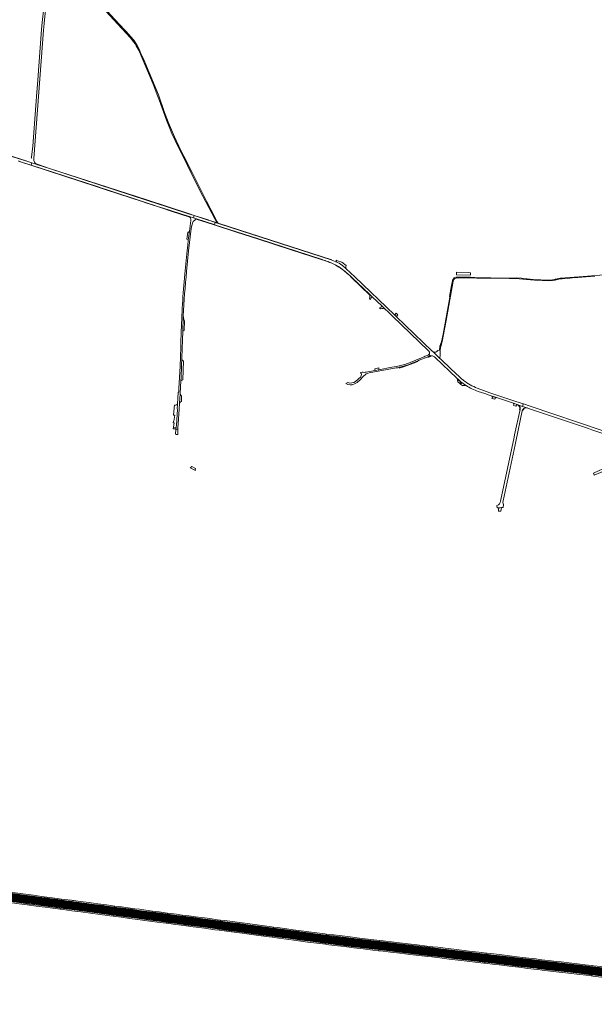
# Model space of a CAD drawing. Header units: metres. Extents: x 166325 to 190320, y 381923 to 404576.
# Tile 941 of 1056: x 180291 to 181365, y 386412 to 388253. Entities that reach past the tile are written whole.
import ezdxf

# ---------------------------------------------------------------- set-up
doc = ezdxf.new("R2010")
doc.units = ezdxf.units.M
for name, color, linetype, lineweight in [('B-WE-VH-VERHARDING_ASFALT-GV', 8, 'Continuous', 18), ('B-WE-VH-VERHARDING_BETON-GV', 8, 'Continuous', 18), ('B-WE-VH-VERHARDING_BETONSTRAATSTEEN-GV', 8, 'Continuous', 18), ('B-WE-VH-VERHARDING_HALFVERHARDING-GV', 8, 'Continuous', 18), ('B-WE-VH-VERHARDING_N-WEG', 8, 'Continuous', 18), ('B-WE-VH-VERHARDING_STRAATBAKSTEEN-GV', 8, 'Continuous', 18)]:
    doc.layers.add(name, color=color, linetype=linetype, lineweight=lineweight)

msp = doc.modelspace()

# ---------------------------------------------------------------- linework, layer by layer
at = {"layer": 'B-WE-VH-VERHARDING_ASFALT-GV', "flags": 128}
for points in [[(180346.965, 388346.029), (180347.808, 388356.967), (180348.338, 388367.924), (180348.453, 388373.767), (180348.421, 388374.939), (180345.172, 388374.896), (180345.173, 388374.57), (180345.173, 388374.244), (180345.127, 388371.16), (180344.965, 388367.537), (180344.959, 388367.396), (180344.563, 388358.213), (180343.909, 388349.045), (180342.774, 388337.027), (180341.43, 388325.03), (180339.109, 388302.522), (180332.991, 388247.471), (180331.821, 388234.311), (180324.154, 388131.667), (180323.048, 388116.862), (180321.201, 388092.131), (180315.301, 388016.251), (180313.015, 387995.57)], [(180496.022, 388223.377), (180468.852, 388252.841), (180448.088, 388275.283), (180414.111, 388311.879), (180391.495, 388336.925), (180373.26, 388357.19), (180356.43, 388375.935), (180356.38, 388375.992), (180356.332, 388376.051)], [(180317, 387992.611), (180317.042, 387993.17), (180335.241, 388232.885), (180336.33, 388245.674), (180337.656, 388258.441), (180342.501, 388301.22)], [(180420.576, 388302.645), (180466.909, 388252.494), (180497.467, 388218.982), (180506.617, 388207.431), (180508.562, 388203.929), (180513.969, 388194.193), (180514.571, 388192.727), (180519.608, 388180.465), (180540.352, 388132.039), (180550.988, 388104.215), (180551.575, 388102.681), (180565.051, 388064.743), (180575.124, 388039.883), (180581.134, 388026.778), (180627.767, 387933.456), (180655.633, 387880.353), (180656.939, 387881.023), (180656.487, 387881.947), (180639.72, 387913.13), (180631.85, 387929.386), (180613.112, 387967.154), (180597.431, 387997.377), (180588.276, 388015.868), (180579.917, 388033.476), (180568.953, 388059.491), (180562.671, 388076.014)], [(180562.671, 388076.014), (180561.462, 388079.345), (180550.389, 388111.825), (180532.898, 388153.947), (180523.288, 388176.218), (180517.463, 388189.636), (180514.132, 388197.311), (180509.551, 388205.681), (180504.082, 388214.004), (180498.048, 388220.985), (180496.022, 388223.377)], [(180288.477, 387988.389), (180294.485, 387986.435), (180312.022, 387980.732), (180313.393, 387984.994), (180302.253, 387988.603), (180279.924, 387995.785)], [(180302.575, 387988.507), (180302.253, 387988.603), (180313.393, 387984.994), (180324.509, 387981.393)], [(180622.947, 387879.651), (180615.479, 387881.966), (180607.82, 387884.34)], [(180615.692, 387875.725), (180616.309, 387876.429), (180617.404, 387877.424), (180618.607, 387878.285), (180620.779, 387879.939)], [(180610.601, 387876.882), (180609.261, 387866.87), (180607.979, 387856.851), (180605.996, 387840.355), (180604.895, 387830.578), (180603.85, 387820.794), (180600.12, 387783.831)], [(180602.692, 387781.654), (180606.622, 387820.31), (180611.312, 387862.03), (180612.972, 387870.56), (180614.494, 387874.098), (180615.334, 387875.316), (180615.692, 387875.725)], [(180872.673, 387803.659), (180666.383, 387870.375), (180664.159, 387871.094), (180656.132, 387873.691), (180654.724, 387869.318), (180737.43, 387842.69), (180856.131, 387804.09)], [(180892.81, 387793.899), (180887.773, 387797.139), (180884.64, 387798.62), (180873.248, 387803.494)], [(181062.152, 387632.793), (181061.934, 387633.001), (180994.68, 387697.525), (180991.541, 387700.537), (180917.19, 387771.87), (180901.06, 387787.03), (180893.606, 387793.565)], [(180912.095, 387770.254), (180944.569, 387739.229), (180950.23, 387733.821), (180967.378, 387717.438), (180973.007, 387712.061), (180979.876, 387705.468), (180986.93, 387698.685), (181054.627, 387633.596), (181055.701, 387632.563)], [(181103.122, 387769.937), (181104.169, 387768.479)], [(181133.129, 387771.059), (181129.594, 387771.119), (181108.478, 387771.481)], [(181108.69, 387769.977), (181144.785, 387769.359), (181155.001, 387769.313), (181165.618, 387769.264), (181205.431, 387768.442), (181214.535, 387768.549), (181224.523, 387768.08), (181238.332, 387766.639), (181253.18, 387765.499), (181267.371, 387764.836), (181269.671, 387764.728), (181278.821, 387764.393), (181285.39, 387764.695), (181286.428, 387764.891), (181290.989, 387765.788), (181292.481, 387767.396), (181286.369, 387766.189), (181282.106, 387765.886)], [(181282.106, 387765.886), (181279.766, 387765.72), (181250.271, 387766.96), (181239.226, 387768.057), (181238.12, 387768.142), (181233.102, 387768.666), (181228.686, 387769.105), (181218.731, 387769.675), (181202.039, 387769.574), (181141.24, 387770.715), (181133.129, 387771.059)], [(181382.827, 387775.436), (181352.005, 387773.273), (181318.743, 387770.704), (181301.09, 387769.189), (181293.056, 387767.495), (181292.481, 387767.396), (181290.989, 387765.788), (181300.767, 387767.809), (181304.92, 387768.248), (181314.779, 387768.964), (181324.229, 387769.692), (181334.293, 387770.367), (181349.372, 387771.665), (181365.727, 387772.771)], [(181382.827, 387775.436), (181352.005, 387773.273), (181318.743, 387770.704), (181301.09, 387769.189), (181293.056, 387767.495), (181292.481, 387767.396), (181290.989, 387765.788), (181300.767, 387767.809), (181304.92, 387768.248), (181314.779, 387768.964), (181324.229, 387769.692), (181334.293, 387770.367), (181349.372, 387771.665), (181365.727, 387772.771)], [(181094.503, 387733.529), (181091.625, 387716.372), (181082.206, 387664.636), (181079.077, 387650.321), (181076.35, 387642.222), (181077.178, 387641.985), (181077.85, 387641.793), (181077.958, 387641.763), (181080.591, 387651.13), (181087.974, 387690.119), (181092.867, 387717.972), (181100.893, 387763.766)], [(181099.7, 387764.517), (181098.166, 387755.371), (181094.321, 387735.013), (181094.503, 387733.529)], [(180592.882, 387671.195), (180592.171, 387645.591), (180592.033, 387641.834), (180591.29, 387621.59), (180590.587, 387604.722), (180589.666, 387583.935), (180588.556, 387563.144), (180588.251, 387557.426), (180588.231, 387557.061), (180586.91, 387555.311), (180586.284, 387544.812), (180585.624, 387533.733), (180585.12, 387525.281), (180586.089, 387524.031), (180584.031, 387494.22), (180583.326, 387490.547), (180583.311, 387490.467), (180582.779, 387487.698), (180582.707, 387487.325), (180582.681, 387487.19), (180586.7, 387487), (180586.61, 387490.06), (180587.096, 387497.241), (180588.931, 387524.371), (180589.642, 387535.889), (180590.689, 387552.862), (180590.725, 387553.519), (180592.024, 387577.178), (180592.381, 387583.691), (180592.516, 387586.728), (180593.195, 387601.962), (180593.491, 387607.862), (180593.954, 387617.118), (180594.11, 387620.229), (180595.642, 387670.112), (180595.857, 387677.131)], [(181054.359, 387625.67), (181048.685, 387623.4), (181046.493, 387622.523), (181038.391, 387619.281), (181023.597, 387613.072), (181022.041, 387612.419), (181020.62, 387611.823)], [(181022.775, 387609.756), (181028.511, 387612.134), (181028.641, 387612.188), (181033.768, 387614.314), (181034.158, 387614.476), (181037.69, 387615.94), (181054.029, 387622.4), (181054.601, 387622.626), (181056.479, 387623.368), (181058.053, 387623.849), (181058.136, 387623.861), (181055.522, 387626.375)], [(181055.522, 387626.375), (181058.136, 387623.861), (181059.683, 387624.075)], [(181120.604, 387578.112), (181120.379, 387578.293), (181120.155, 387578.474), (181117.432, 387580.774), (181113.122, 387584.715), (181096.982, 387599.471), (181077.09, 387618.544), (181076.204, 387619.394), (181062.152, 387632.793)], [(181067.438, 387621.224), (181107.965, 387582.451), (181111.408, 387579.202), (181113.978, 387576.942), (181114.08, 387576.855), (181116.852, 387574.585), (181117.409, 387574.16), (181119.7, 387572.413), (181122.407, 387570.488), (181125.174, 387568.651)], [(181000.004, 387605.246), (180997.632, 387604.739), (180995.191, 387604.268), (180986.634, 387602.709), (180962.073, 387598.233), (180955.385, 387597.014), (180954.513, 387596.855), (180938.321, 387593.905), (180937.972, 387593.841)], [(180943.733, 387592.059), (180994.773, 387601.471), (180997.39, 387601.98), (180999.779, 387602.492), (180999.997, 387602.539)], [(181005.759, 387603.962), (181005.765, 387603.964)], [(180928.392, 387585.162), (180918.34, 387576.191)], [(180925.766, 387578.278), (180934.185, 387586.949)], [(180931.09, 387593.84), (180927.52, 387592.971)], [(180904.368, 387573.997), (180900.381, 387572.531)], [(181147.799, 387557.769), (181160.029, 387553.628), (181168.416, 387550.788), (181182.018, 387546.182), (181213.798, 387535.42), (181220.755, 387533.064), (181221.611, 387532.774), (181221.864, 387532.689), (181230.697, 387529.694), (181232.052, 387533.73), (181232.178, 387534.104), (181217.903, 387538.691), (181216.333, 387539.591), (181169.729, 387555.191), (181146.131, 387563.77)], [(181239.491, 387526.712), (181230.697, 387529.694), (181221.864, 387532.689)], [(181379.744, 387484.31), (181243.162, 387530.425), (181234.053, 387533.501), (181232.178, 387534.104), (181232.052, 387533.73), (181230.697, 387529.694), (181239.491, 387526.712), (181241.732, 387525.963), (181277.59, 387513.971), (181353.848, 387488.209), (181360.261, 387486.061), (181447.948, 387456.691)], [(181379.744, 387484.31), (181243.162, 387530.425), (181234.053, 387533.501), (181232.178, 387534.104), (181232.052, 387533.73), (181230.697, 387529.694), (181239.491, 387526.712), (181241.732, 387525.963), (181277.59, 387513.971), (181353.848, 387488.209), (181360.261, 387486.061), (181447.948, 387456.691)], [(181225.951, 387523.892), (181215.873, 387476.558), (181214.95, 387472.22), (181210.493, 387451.284), (181189.502, 387352.69)], [(181194.417, 387347.603), (181193.909, 387350.007), (181194.191, 387352.939), (181216.573, 387457.791), (181217.83, 387463.68), (181230.147, 387521.383)], [(181226.2, 387525.063), (181225.951, 387523.892)], [(181182.877, 387344.067), (181183.314, 387340.18)], [(181183.314, 387340.18), (181184.421, 387340.206), (181186.559, 387340.257), (181187.921, 387340.29), (181191.298, 387340.37), (181193.56, 387340.424), (181194.416, 387340.444), (181195.377, 387346.483)]]:
    msp.add_lwpolyline(points, dxfattribs=at)
at = {"layer": 'B-WE-VH-VERHARDING_ASFALT-GV'}
for points in [[(180313.015, 387995.57, -0.05985093), (180312.559, 387993.633)], [(180323.205, 387981.912, -0.31036027), (180317, 387992.611)], [(180608.636, 387883.654, -0.15992757), (180610.7, 387879.69)], [(180610.7, 387879.69, -0.09936102), (180610.601, 387876.882)], [(180878.217, 387795.661, -0.04926289), (180894.307, 387785.662)], [(180894.307, 387785.662, -0.03193156), (180912.095, 387770.254)], [(180600.12, 387783.831, 0.01821806), (180592.882, 387671.195)], [(180596.647, 387698.652, -0.01428898), (180602.692, 387781.654)], [(181103.122, 387769.937, 0.13901096), (181100.239, 387766.347)], [(181100.893, 387763.766, -0.17811131), (181104.169, 387768.479)], [(181108.478, 387771.481, 0.17023128), (181103.122, 387769.937)], [(181104.169, 387768.479, -0.14640475), (181108.69, 387769.977)], [(181100.239, 387766.347, 0.05623422), (181099.7, 387764.517)], [(181055.522, 387626.375, -0.08146113), (181054.359, 387625.67)], [(181055.701, 387632.563, -0.4426345), (181055.522, 387626.375)], [(181059.683, 387624.075, -0.13665368), (181065.105, 387622.902)], [(181065.105, 387622.902, -0.06953647), (181067.438, 387621.224)], [(181020.62, 387611.823, -0.04429626), (181000.004, 387605.246)], [(181005.765, 387603.964, 0.03238048), (181022.775, 387609.756)], [(180927.52, 387592.971, -0.38417214), (180928.392, 387585.162)], [(180937.972, 387593.841, -0.19456553), (180931.09, 387593.84)], [(180934.185, 387586.949, -0.15566548), (180943.733, 387592.059)], [(180900.381, 387572.531, 0.2812427), (180916.296, 387571.559)], [(180918.34, 387576.191, -0.2377651), (180904.368, 387573.997)], [(180916.296, 387571.559, 0.07133179), (180925.766, 387578.278)], [(181146.131, 387563.77, -0.08170082), (181120.604, 387578.112)], [(181125.174, 387568.651, 0.06090988), (181147.799, 387557.769)], [(181221.864, 387532.689, -0.37737191), (181226.2, 387525.063)], [(181230.147, 387521.383, -0.04970794), (181230.585, 387522.746)], [(181233.471, 387526.044, -0.21991689), (181239.491, 387526.712)], [(181189.502, 387352.69, -0.28765515), (181182.877, 387344.067)], [(181195.377, 387346.483, -0.06058824), (181194.417, 387347.603)]]:
    msp.add_lwpolyline(points, format="xyb", dxfattribs=at)
at = {"layer": 'B-WE-VH-VERHARDING_ASFALT-GV', "flags": 128}
for points in [[(180607.82, 387884.34), (180615.479, 387881.966), (180616.88, 387886.299), (180608.331, 387889.031), (180568.206, 387902.061), (180528.08, 387915.09), (180346.581, 387974.281), (180324.509, 387981.393), (180313.393, 387984.994), (180312.022, 387980.732), (180435.449, 387940.597), (180445.95, 387937.182), (180452.291, 387935.12), (180525.738, 387911.012), (180539.091, 387906.671), (180539.745, 387906.459), (180550.523, 387902.957), (180557.336, 387900.743), (180574.806, 387895.067)], [(180656.132, 387873.691), (180655.849, 387873.782), (180654.864, 387874.101), (180653.121, 387874.665), (180644.212, 387877.547), (180643.04, 387877.94), (180616.88, 387886.299), (180615.479, 387881.966), (180622.947, 387879.651), (180623.138, 387879.592), (180652.418, 387870.06), (180654.724, 387869.318)], [(181213.969, 387534.94), (181214.26, 387534.121), (181214.438, 387532.575), (181213.969, 387531.285), (181217.892, 387529.956), (181219.055, 387531.987), (181219.66, 387532.605), (181220.755, 387533.064), (181213.798, 387535.42)], [(180582.681, 387487.19), (180582.447, 387484.765), (180582.003, 387480.152), (180581.765, 387477.677), (180581.751, 387477.47), (180583.367, 387477.379), (180586.413, 387477.206), (180586.495, 387479.991), (180586.629, 387484.565), (180586.7, 387487)]]:
    msp.add_lwpolyline(points, close=True, dxfattribs=at)
at = {"layer": 'B-WE-VH-VERHARDING_BETON-GV', "flags": 128}
for points in [[(179618.851, 388208.814), (179620.067, 388208.422), (179620.672, 388208.227), (179808.37, 388147.631), (179893.8, 388120.221), (180115.931, 388048.531), (180267.831, 387999.675), (180279.924, 387995.785), (180302.253, 387988.603), (180302.575, 387988.507), (180302.78, 387988.854), (180279.447, 387996.358), (180268.346, 387999.93), (180116.054, 388048.912), (179893.923, 388120.602), (179808.493, 388148.012), (179620.6, 388208.67)], [(180288.353, 387988.009), (180294.361, 387986.055), (180311.887, 387980.355), (180312.022, 387980.732), (180294.485, 387986.435), (180288.477, 387988.389)], [(180607.82, 387884.34), (180574.806, 387895.067), (180557.336, 387900.743), (180550.523, 387902.957), (180539.745, 387906.459), (180539.091, 387906.671), (180525.738, 387911.012), (180452.291, 387935.12), (180445.95, 387937.182), (180435.449, 387940.597), (180312.022, 387980.732), (180311.887, 387980.355), (180435.768, 387940.073), (180444.906, 387937.101), (180452.167, 387934.74), (180521.34, 387912.037)], [(180617.003, 387886.68), (180617.002, 387886.68), (180608.454, 387889.412), (180528.204, 387915.47), (180346.704, 387974.662), (180323.312, 387982.199), (180323.205, 387981.912)], [(180324.509, 387981.393), (180346.581, 387974.281), (180528.08, 387915.09), (180568.206, 387902.061), (180608.331, 387889.031), (180616.88, 387886.299), (180617.003, 387886.68)], [(180521.34, 387912.037), (180526.328, 387910.4), (180538.578, 387906.417), (180550.399, 387902.577), (180558.051, 387900.09), (180574.198, 387894.844), (180608.636, 387883.654)], [(180620.779, 387879.939), (180652.295, 387869.679), (180654.603, 387868.937), (180654.724, 387869.318), (180652.418, 387870.06), (180623.138, 387879.592), (180622.947, 387879.651)], [(180856.131, 387804.09), (180737.43, 387842.69), (180654.724, 387869.318), (180654.603, 387868.937)], [(180654.603, 387868.937), (180695.955, 387855.623), (180737.307, 387842.309), (180796.662, 387823.008), (180856.017, 387803.707)], [(180659.477, 387873.029), (180656.254, 387874.071), (180656.183, 387873.85), (180656.132, 387873.691), (180664.159, 387871.094), (180666.383, 387870.375)], [(180874.511, 387803.485), (180663.418, 387871.754), (180661.108, 387872.501), (180660.939, 387872.556), (180659.477, 387873.029)], [(180666.383, 387870.375), (180872.673, 387803.659)], [(180911.819, 387769.965), (180944.784, 387738.471), (180944.569, 387739.229)], [(180944.569, 387739.229), (180912.095, 387770.254)], [(180999.997, 387602.539), (180999.779, 387602.492), (181000.508, 387601.212), (181002.206, 387601.635), (181006.062, 387602.99)], [(181006.062, 387602.99), (181005.759, 387603.962)], [(181221.611, 387532.774), (181221.437, 387532.003)], [(181221.864, 387532.689), (181221.611, 387532.774)], [(181224.894, 387524.109), (181225.951, 387523.892), (181226.2, 387525.063)], [(181230.585, 387522.746), (181231.104, 387522.449)], [(181233.897, 387525.396), (181233.471, 387526.044)]]:
    msp.add_lwpolyline(points, dxfattribs=at)
at = {"layer": 'B-WE-VH-VERHARDING_BETON-GV'}
for points in [[(180323.205, 387981.912, 0.01918491), (180324.509, 387981.393)], [(180608.636, 387883.654, 0.0372352), (180607.82, 387884.34)], [(180622.947, 387879.651, 0.07747167), (180620.779, 387879.939)], [(180856.017, 387803.707, -0.03810862), (180878.04, 387795.302)], [(180878.217, 387795.661, 0.0380639), (180856.131, 387804.09)], [(180872.673, 387803.659, 0.04339808), (180873.248, 387803.494)], [(180873.248, 387803.494, 0.09263752), (180874.511, 387803.485)], [(180878.04, 387795.302, -0.04930051), (180894.065, 387785.344)], [(180894.065, 387785.344, -0.03190438), (180911.819, 387769.965)], [(181001.691, 387602.93, -0.00306103), (180999.997, 387602.539)], [(181005.759, 387603.962, -0.00751463), (181001.691, 387602.93)], [(181221.437, 387532.003, -0.44478849), (181224.894, 387524.109)], [(181233.471, 387526.044, 0.15523977), (181230.585, 387522.746)], [(181231.104, 387522.449, -0.11846576), (181233.897, 387525.396)]]:
    msp.add_lwpolyline(points, format="xyb", dxfattribs=at)
at = {"layer": 'B-WE-VH-VERHARDING_BETON-GV', "flags": 128}
for points in [[(180644.369, 387877.916), (180643.164, 387878.32), (180617.003, 387886.68), (180616.88, 387886.299), (180643.04, 387877.94), (180644.212, 387877.547), (180653.121, 387874.665), (180654.864, 387874.101), (180655.849, 387873.782), (180656.132, 387873.691), (180656.183, 387873.85), (180656.254, 387874.071), (180656.004, 387874.152)], [(181106.978, 387775.335), (181133.297, 387774.648), (181133.298, 387779.592), (181129.983, 387779.692), (181107.393, 387780.376)], [(181028.511, 387612.134), (181028.864, 387611.005), (181028.949, 387611.035), (181034.395, 387613.274), (181034.76, 387613.43), (181034.158, 387614.476), (181033.768, 387614.314), (181028.641, 387612.188)], [(180268.564, 386612.297), (180268.15, 386609.167), (180268.091, 386608.723), (180286.326, 386606.293), (180314.146, 386602.637), (180333.6, 386600.068), (180357.678, 386596.879), (180367.229, 386595.613), (180367.281, 386596.008), (180367.699, 386599.167), (180344.417, 386602.254), (180324.925, 386604.849), (180301.949, 386607.905), (180276.024, 386611.307)], [(180269.04, 386615.892), (180268.986, 386615.488), (180268.564, 386612.297), (180276.024, 386611.307), (180301.949, 386607.905), (180324.925, 386604.849), (180344.417, 386602.254), (180367.699, 386599.167), (180368.122, 386602.367), (180368.169, 386602.728), (180361.814, 386603.573), (180336.453, 386606.943), (180315.309, 386609.837), (180288.477, 386613.285)], [(180269.817, 386621.764), (180269.797, 386621.612), (180269.574, 386619.922), (180269.556, 386619.789), (180272.486, 386619.396), (180286.444, 386617.551), (180299.839, 386615.702), (180319.74, 386613.142), (180325.915, 386612.34), (180338.572, 386610.647), (180351.222, 386608.997), (180362.153, 386607.489), (180368.692, 386606.681), (180368.958, 386608.696), (180360.935, 386609.765), (180346.605, 386611.636), (180331.422, 386613.654), (180316.625, 386615.594), (180301.803, 386617.55), (180287.21, 386619.477), (180272.656, 386621.386)], [(180391.096, 386605.742), (180389.691, 386605.928), (180387.585, 386606.209), (180374.87, 386607.908), (180368.958, 386608.696), (180368.692, 386606.681), (180373.59, 386606.076), (180383.636, 386604.713), (180385.414, 386604.48), (180392.4, 386603.562), (180392.681, 386603.524), (180401.173, 386602.382), (180415.478, 386600.465), (180424.468, 386599.333), (180447.353, 386596.285), (180454.231, 386595.382), (180467.866, 386593.542), (180468.147, 386595.528), (180453.005, 386597.556), (180437.183, 386599.621), (180420.549, 386601.853), (180403.695, 386604.075)], [(180267.571, 386604.792), (180267.303, 386602.773), (180267.688, 386602.721), (180289.6, 386599.776), (180304.621, 386597.827), (180321.837, 386595.545), (180338.309, 386593.374), (180356.967, 386590.915), (180366.444, 386589.671), (180366.71, 386591.683), (180362.026, 386592.308), (180335.64, 386595.79), (180324.114, 386597.294), (180308.885, 386599.321), (180288.966, 386601.988), (180268.641, 386604.652)], [(180366.71, 386591.683), (180366.444, 386589.671), (180372.342, 386588.897), (180388.388, 386586.768), (180404.873, 386584.561), (180422.982, 386582.128), (180441.3, 386579.7), (180459.291, 386577.318), (180465.677, 386576.464), (180465.907, 386578.484), (180443.929, 386581.394), (180425.394, 386583.87), (180406.3, 386586.423), (180388.602, 386588.769)], [(180367.699, 386599.167), (180367.281, 386596.008), (180367.229, 386595.613), (180382.252, 386593.622), (180405.142, 386590.62), (180428.68, 386587.447), (180456.558, 386583.832), (180466.366, 386582.513), (180466.417, 386582.901), (180466.835, 386586.052), (180461.799, 386586.715), (180436.328, 386590.069), (180404.726, 386594.276), (180370.664, 386598.774)], [(180368.169, 386602.728), (180368.122, 386602.367), (180367.699, 386599.167), (180370.664, 386598.774), (180404.726, 386594.276), (180436.328, 386590.069), (180461.799, 386586.715), (180466.835, 386586.052), (180467.256, 386589.223), (180467.308, 386589.592), (180461.763, 386590.334), (180437.268, 386593.579), (180412.991, 386596.796), (180388.056, 386600.083)], [(180467.308, 386589.592), (180467.256, 386589.223), (180466.835, 386586.052), (180481.769, 386584.086), (180507.238, 386580.728), (180530.274, 386577.676), (180552.813, 386574.696), (180565.974, 386572.96), (180566.393, 386576.125), (180566.44, 386576.48), (180552.106, 386578.394), (180532.787, 386580.897), (180516.804, 386583.033), (180496.17, 386585.818), (180479.611, 386587.945)], [(180468.147, 386595.528), (180467.866, 386593.542), (180471.363, 386593.062), (180479.978, 386591.949), (180488.995, 386590.766), (180499.073, 386589.398), (180513.775, 386587.404), (180528.699, 386585.438), (180545.169, 386583.259), (180555.105, 386582.017), (180566.963, 386580.424), (180567.229, 386582.436), (180562.697, 386583.036), (180551.391, 386584.502), (180539.265, 386586.114), (180526.646, 386587.753), (180514.467, 386589.387), (180506.318, 386590.433), (180493.567, 386592.146), (180480.982, 386593.829), (180468.699, 386595.454)], [(180465.907, 386578.484), (180465.677, 386576.464), (180480.669, 386574.46), (180495.794, 386572.441), (180511.762, 386570.338), (180528.972, 386568.074), (180547.922, 386565.578), (180564.699, 386563.34), (180564.967, 386565.366), (180550.963, 386567.19), (180534.8, 386569.314), (180518.782, 386571.433), (180505.121, 386573.233), (180493.851, 386574.759), (180480.589, 386576.49), (180466.975, 386578.343)], [(180466.835, 386586.052), (180466.417, 386582.901), (180466.366, 386582.513), (180480.151, 386580.658), (180495.198, 386578.668), (180511.511, 386576.588), (180525.239, 386574.739), (180543.436, 386572.252), (180565.5, 386569.388), (180565.551, 386569.768), (180565.974, 386572.96), (180552.813, 386574.696), (180530.274, 386577.676), (180507.238, 386580.728), (180481.769, 386584.086)], [(180565.974, 386572.96), (180565.551, 386569.768), (180565.5, 386569.388), (180568.192, 386569.039), (180589.492, 386566.197), (180623.112, 386561.738), (180635.441, 386560.156), (180650.271, 386558.131), (180664.505, 386556.285), (180664.557, 386556.675), (180664.977, 386559.853), (180644.247, 386562.581), (180621.389, 386565.593), (180599.008, 386568.55), (180576.131, 386571.62)], [(180566.44, 386576.48), (180566.393, 386576.125), (180565.974, 386572.96), (180576.131, 386571.62), (180599.008, 386568.55), (180621.389, 386565.593), (180644.247, 386562.581), (180664.977, 386559.853), (180665.397, 386563.026), (180665.443, 386563.377), (180658.433, 386564.308), (180638.151, 386566.989), (180619.293, 386569.466), (180601.472, 386571.864), (180582.771, 386574.345), (180567.254, 386576.371)], [(180567.229, 386582.436), (180566.963, 386580.424), (180568.372, 386580.235), (180584.625, 386578.06), (180601.101, 386575.887), (180616.514, 386573.849), (180633.06, 386571.683), (180648.191, 386569.64), (180665.963, 386567.313), (180666.227, 386569.308), (180660.513, 386570.052), (180645.903, 386572.013), (180631.524, 386573.888), (180619.693, 386575.472), (180607.008, 386577.149), (180594.779, 386578.733), (180583.756, 386580.187), (180572.825, 386581.694)], [(180564.967, 386565.366), (180564.699, 386563.34), (180565.218, 386563.271), (180581.987, 386561.054), (180598.228, 386558.913), (180610.253, 386557.32), (180636.321, 386553.893), (180655.791, 386551.31), (180663.703, 386550.223), (180663.974, 386552.271), (180650.931, 386554.017), (180632.876, 386556.372), (180616.314, 386558.531), (180600.992, 386560.6), (180584.932, 386562.698), (180567.426, 386565.046)], [(180663.974, 386552.271), (180663.703, 386550.223), (180686.502, 386547.225), (180706.585, 386544.534), (180728.261, 386541.647), (180751.294, 386538.627), (180762.979, 386537.051), (180763.262, 386539.054), (180746.141, 386541.323), (180723.287, 386544.363), (180701.367, 386547.266), (180681.114, 386549.978)], [(180664.977, 386559.853), (180664.557, 386556.675), (180664.505, 386556.285), (180666.618, 386556.012), (180682.406, 386553.954), (180694.667, 386552.326), (180717.008, 386549.295), (180742.886, 386545.908), (180758.824, 386543.826), (180763.776, 386543.158), (180763.825, 386543.528), (180764.243, 386546.702), (180755.632, 386547.836), (180732.342, 386550.921), (180709.972, 386553.864), (180689.827, 386556.56), (180666.825, 386559.61)], [(180665.443, 386563.377), (180665.397, 386563.026), (180664.977, 386559.853), (180666.825, 386559.61), (180689.827, 386556.56), (180709.972, 386553.864), (180732.342, 386550.921), (180755.632, 386547.836), (180764.243, 386546.702), (180764.658, 386549.855), (180764.708, 386550.234), (180760.807, 386550.751), (180746.922, 386552.59), (180730.479, 386554.756), (180712.041, 386557.208), (180694.955, 386559.461), (180675.077, 386562.098)], [(180666.227, 386569.308), (180665.963, 386567.313), (180666.043, 386567.302), (180684.475, 386564.851), (180701.823, 386562.592), (180718.091, 386560.359), (180738.057, 386557.751), (180760.314, 386554.732), (180765.217, 386554.101), (180765.484, 386556.129), (180757.622, 386557.158), (180743.583, 386559.037), (180730.45, 386560.755), (180715.939, 386562.727), (180702.051, 386564.558), (180688.191, 386566.385), (180674.454, 386568.236)], [(180765.484, 386556.129), (180765.217, 386554.101), (180779.66, 386552.242), (180785.052, 386551.525), (180797.811, 386549.828), (180813.043, 386547.756), (180814.948, 386547.501), (180830.429, 386545.428), (180848.347, 386543.079), (180864.309, 386541.036), (180864.56, 386543.048), (180861.353, 386543.448), (180846.068, 386545.466), (180831.172, 386547.406), (180817.018, 386549.272), (180802.14, 386551.279), (180786.174, 386553.391), (180771.904, 386555.288)], [(180763.262, 386539.054), (180762.979, 386537.051), (180774.926, 386535.439), (180803.077, 386531.729), (180829.221, 386528.29), (180851.842, 386525.319), (180862.18, 386523.972), (180862.432, 386525.992), (180861.266, 386526.134), (180839.359, 386529.004), (180817.258, 386531.914), (180797.14, 386534.614), (180776.24, 386537.334)], [(180764.243, 386546.702), (180763.825, 386543.528), (180763.776, 386543.158), (180780.558, 386540.894), (180809.686, 386537.068), (180830.953, 386534.251), (180849.533, 386531.831), (180862.938, 386530.053), (180862.982, 386530.406), (180863.38, 386533.59), (180849.542, 386535.353), (180826.928, 386538.375), (180801.381, 386541.75), (180778.209, 386544.862)], [(180774.863, 386548.888), (180771.408, 386549.346), (180764.708, 386550.234), (180764.658, 386549.855), (180764.243, 386546.702), (180778.209, 386544.862), (180801.381, 386541.75), (180826.928, 386538.375), (180849.542, 386535.353), (180863.38, 386533.59), (180863.774, 386536.754), (180863.827, 386537.173), (180849.159, 386539.087), (180831.938, 386541.314), (180831.15, 386541.416), (180826.769, 386541.999), (180811.358, 386544.051), (180793.565, 386546.434), (180775.487, 386548.805), (180774.882, 386548.885)], [(180826.869, 386542.855), (180826.769, 386541.999), (180831.15, 386541.416), (180828.603, 386542.272)], [(180863.38, 386533.59), (180862.982, 386530.406), (180862.938, 386530.053), (180871.951, 386528.858), (180882.535, 386527.608), (180907.293, 386524.644), (180928.834, 386522.099), (180955.214, 386518.959), (180962.244, 386518.114), (180962.294, 386518.538), (180962.672, 386521.713), (180952.451, 386522.933), (180929.828, 386525.592), (180907.16, 386528.257), (180872.3, 386532.453)], [(180863.827, 386537.173), (180863.774, 386536.754), (180863.38, 386533.59), (180872.3, 386532.453), (180907.16, 386528.257), (180929.828, 386525.592), (180952.451, 386522.933), (180962.672, 386521.713), (180963.05, 386524.884), (180963.088, 386525.209), (180945.313, 386527.326), (180928.075, 386529.397), (180912.613, 386531.218), (180892.939, 386533.536), (180874.447, 386535.787)], [(180864.56, 386543.048), (180864.309, 386541.036), (180875.81, 386539.564), (180896.268, 386537.105), (180920.582, 386534.268), (180942.113, 386531.776), (180963.532, 386529.23), (180963.567, 386529.226), (180963.8, 386531.19), (180952.687, 386532.526), (180925.998, 386535.672), (180908.522, 386537.765), (180893.349, 386539.54), (180877.729, 386541.414), (180876.496, 386541.562)], [(180862.432, 386525.992), (180862.18, 386523.972), (180863.367, 386523.818), (180879.289, 386521.869), (180897.288, 386519.712), (180915.293, 386517.6), (180933.054, 386515.521), (180951.082, 386513.349), (180961.529, 386512.107), (180961.766, 386514.098), (180953.696, 386515.052), (180933.123, 386517.557), (180910.668, 386520.194), (180886.119, 386523.104)], [(180962.672, 386521.713), (180962.294, 386518.538), (180962.244, 386518.114), (180977.547, 386516.276), (180999.446, 386513.702), (181022.658, 386511.008), (181035.674, 386509.504), (181038.945, 386509.105), (181041.398, 386508.81), (181061.558, 386506.376), (181061.606, 386506.791), (181061.982, 386509.985), (181055.617, 386510.747), (181032.681, 386513.418), (181009.806, 386516.11), (180984.205, 386519.143)], [(180963.088, 386525.209), (180963.05, 386524.884), (180962.672, 386521.713), (180984.205, 386519.143), (181009.806, 386516.11), (181032.681, 386513.418), (181055.617, 386510.747), (181061.982, 386509.985), (181062.352, 386513.131), (181062.402, 386513.519), (181047.547, 386515.298), (181039.868, 386516.161), (181036.404, 386516.568), (181032.816, 386516.998), (181014.618, 386519.131), (180998.43, 386521.016), (180982.53, 386522.896), (180965.628, 386524.906)], [(180963.8, 386531.19), (180963.567, 386529.226), (180989.986, 386526.131), (181011.489, 386523.557), (181038.532, 386520.348), (181058.527, 386517.987), (181062.912, 386517.46), (181063.171, 386519.466), (181051.984, 386520.818), (181033.621, 386522.975), (181011.08, 386525.651), (180990.637, 386528.035), (180970.146, 386530.426)], [(181063.171, 386519.466), (181062.912, 386517.46), (181083.156, 386515.031), (181109.756, 386511.842), (181131.188, 386509.355), (181155.934, 386506.358), (181162.159, 386505.596), (181162.408, 386507.7), (181149.093, 386509.256), (181130.962, 386511.421), (181116.672, 386513.153), (181101.985, 386514.902), (181085.893, 386516.837), (181072.369, 386518.355)], [(180961.766, 386514.098), (180961.529, 386512.107), (180965.747, 386511.605), (180984.053, 386509.427), (181001.537, 386507.34), (181019.75, 386505.169), (181036.544, 386503.25), (181053.79, 386501.218), (181060.884, 386500.364), (181061.109, 386502.369), (181052.815, 386503.365), (181031.891, 386505.803), (181001.24, 386509.407), (180976.317, 386512.379)], [(181061.109, 386502.369), (181060.884, 386500.364), (181076.283, 386498.51), (181093.516, 386496.492), (181110.212, 386494.492), (181126.97, 386492.502), (181142.272, 386490.721), (181158.572, 386488.771), (181160.148, 386488.581), (181160.385, 386490.585), (181144.365, 386492.484), (181123.168, 386495.038), (181101.667, 386497.557), (181077.792, 386500.365)], [(181061.982, 386509.985), (181061.606, 386506.791), (181061.558, 386506.376), (181064.34, 386506.041), (181101.994, 386501.688), (181129.235, 386498.386), (181151.565, 386495.772), (181154.255, 386495.443), (181155.301, 386495.315), (181159.537, 386494.797), (181160.864, 386494.634), (181160.909, 386495.016), (181161.287, 386498.218), (181144.363, 386500.228), (181124.256, 386502.605), (181101.252, 386505.308), (181078.607, 386507.994)], [(181062.402, 386513.519), (181062.352, 386513.131), (181061.982, 386509.985), (181078.607, 386507.994), (181101.252, 386505.308), (181124.256, 386502.605), (181144.363, 386500.228), (181161.287, 386498.218), (181161.663, 386501.401), (181161.705, 386501.755), (181153.102, 386502.784), (181136.869, 386504.686), (181115.349, 386507.304), (181101.347, 386508.899), (181083.559, 386511.043), (181066.814, 386512.99)], [(181161.287, 386498.218), (181160.909, 386495.016), (181160.864, 386494.634), (181167.533, 386493.818), (181193.183, 386490.884), (181211.327, 386488.632), (181214.102, 386488.287), (181236.905, 386485.598), (181259.206, 386482.945), (181260.164, 386482.831), (181260.213, 386483.243), (181260.59, 386486.427), (181238.753, 386489.022), (181216.137, 386491.749), (181201.476, 386493.433), (181181.499, 386495.822), (181167.42, 386497.49)], [(181220.998, 386494.709), (181217.419, 386495.135), (181216.635, 386495.229), (181202.696, 386496.883), (181187.039, 386498.748), (181170.944, 386500.651), (181161.705, 386501.755), (181161.663, 386501.401), (181161.287, 386498.218), (181167.42, 386497.49), (181181.499, 386495.822), (181201.476, 386493.433), (181216.137, 386491.749), (181238.753, 386489.022), (181260.59, 386486.427), (181260.965, 386489.595), (181261.008, 386489.957), (181253.431, 386490.857), (181240.99, 386492.329), (181226.753, 386494.024)], [(181162.408, 386507.7), (181162.159, 386505.596), (181176.094, 386503.889), (181201.109, 386500.981), (181224.514, 386498.286), (181231.487, 386497.415), (181253.197, 386494.829), (181260.927, 386493.821), (181261.458, 386493.76), (181261.711, 386495.9), (181255.877, 386496.614), (181242.678, 386498.214), (181225.804, 386500.178), (181211.114, 386501.903), (181196.993, 386503.615), (181181.931, 386505.374), (181164.53, 386507.452)], [(181201.354, 386485.702), (181181.852, 386488.036), (181171.863, 386489.223), (181166.172, 386489.899), (181160.385, 386490.585), (181160.148, 386488.581), (181174.292, 386486.876), (181187.028, 386485.332), (181205.528, 386483.19), (181223.732, 386481.03), (181240.595, 386479.065), (181251.807, 386477.722), (181259.453, 386476.821), (181259.695, 386478.867), (181256.689, 386479.227), (181244.971, 386480.59), (181221.039, 386483.393), (181202.264, 386485.593)], [(181259.695, 386478.867), (181259.453, 386476.821), (181267.085, 386475.922), (181293.54, 386472.753), (181310.975, 386470.671), (181332.358, 386468.177), (181349.38, 386466.13), (181358.635, 386465.04), (181358.887, 386467.053), (181345.975, 386468.601), (181320.321, 386471.64), (181302.402, 386473.779), (181279.339, 386476.507)], [(181260.59, 386486.427), (181260.213, 386483.243), (181260.164, 386482.831), (181288.911, 386479.426), (181293.828, 386478.799), (181322.543, 386475.4), (181342.049, 386473.139), (181359.391, 386471.064), (181359.439, 386471.451), (181359.839, 386474.64), (181352.996, 386475.458), (181327.617, 386478.473), (181296.282, 386482.183), (181270.3, 386485.273)], [(181277.293, 386488.017), (181273.021, 386488.527), (181266.956, 386489.251), (181261.008, 386489.957), (181260.965, 386489.595), (181260.59, 386486.427), (181270.3, 386485.273), (181296.282, 386482.183), (181327.617, 386478.473), (181352.996, 386475.458), (181359.839, 386474.64), (181360.235, 386477.79), (181360.284, 386478.187), (181345.511, 386479.873), (181328.964, 386481.835), (181309.13, 386484.275), (181294.731, 386485.97), (181278.377, 386487.888)], [(181261.711, 386495.9), (181261.458, 386493.76), (181271.828, 386492.574), (181294.55, 386489.863), (181316.113, 386487.244), (181332.04, 386485.426), (181353.919, 386482.854), (181360.768, 386482.04), (181361.029, 386484.09), (181347.451, 386485.698), (181333.262, 386487.425), (181317.815, 386489.231), (181302.639, 386491.001), (181293.62, 386492.116), (181283.861, 386493.273), (181266.852, 386495.271)], [(181360.284, 386478.187), (181360.235, 386477.79), (181359.839, 386474.64), (181359.892, 386474.633), (181375.928, 386472.717), (181397.866, 386470.114), (181418.724, 386467.644), (181443.498, 386464.73), (181459.193, 386462.831), (181459.571, 386466.015), (181459.615, 386466.389), (181455.919, 386466.818), (181443.536, 386468.265), (181428.719, 386470.064), (181417.4, 386471.368), (181402.329, 386473.149), (181383.95, 386475.292), (181364.993, 386477.649)], [(181361.029, 386484.09), (181360.768, 386482.04), (181374.3, 386480.432), (181394.489, 386478.121), (181419.335, 386475.181), (181424.14, 386474.634), (181433.603, 386473.501), (181442.84, 386472.497), (181450.885, 386471.44), (181452.182, 386471.284), (181452.417, 386473.266), (181451.197, 386473.408), (181439.621, 386474.82), (181427.975, 386476.19), (181419.479, 386477.178), (181404.447, 386479), (181391.871, 386480.488), (181376.881, 386482.225), (181363.353, 386483.814)], [(181358.887, 386467.053), (181358.635, 386465.04), (181362.011, 386464.643), (181388.545, 386461.48), (181400.249, 386460.123), (181415.186, 386458.319), (181424.096, 386457.206), (181432.291, 386456.164), (181439.317, 386455.292), (181443.173, 386454.742), (181458.045, 386453.156), (181458.281, 386455.14), (181447.554, 386456.324), (181438.279, 386457.466), (181429.376, 386458.548), (181415.707, 386460.277), (181392.418, 386463.084), (181366.519, 386466.138)], [(181359.839, 386474.64), (181359.439, 386471.451), (181359.391, 386471.064), (181359.466, 386471.055), (181368.453, 386469.979), (181394.012, 386466.967), (181415.481, 386464.428), (181421.984, 386463.597), (181427.59, 386462.926), (181428.115, 386462.863), (181440.245, 386461.449), (181448.103, 386460.5), (181458.767, 386459.244), (181458.796, 386459.483), (181459.193, 386462.831), (181443.498, 386464.73), (181418.724, 386467.644), (181397.866, 386470.114), (181375.928, 386472.717), (181359.892, 386474.633)]]:
    msp.add_lwpolyline(points, close=True, dxfattribs=at)
at = {"layer": 'B-WE-VH-VERHARDING_BETONSTRAATSTEEN-GV', "flags": 128}
for points in [[(180656.939, 387881.023), (180655.633, 387880.353), (180656.012, 387879.63), (180656.339, 387879.009), (180658.243, 387875.379), (180659.477, 387873.029), (180660.939, 387872.556), (180661.108, 387872.501), (180661.032, 387872.656), (180659.964, 387874.84)], [(180605.041, 387855.112), (180603.377, 387842.143), (180604.058, 387841.949), (180605.412, 387841.406), (180605.996, 387840.355), (180607.979, 387856.851), (180607.182, 387856.01), (180606.131, 387855.297)], [(180950.23, 387733.821), (180944.569, 387739.229), (180944.784, 387738.471), (180945.455, 387736.1), (180945.447, 387734.104), (180945.101, 387732.761), (180944.628, 387730.926), (180946.213, 387729.562), (180946.896, 387730.915), (180947.965, 387733.032), (180948.998, 387733.626), (180949.733, 387733.742)], [(180963.418, 387713.743), (180965.306, 387711.734), (180967.554, 387712.681), (180969.684, 387712.906), (180972.221, 387712.261), (180973.007, 387712.061), (180967.378, 387717.438), (180967.484, 387716.783), (180967.54, 387716.44), (180966.906, 387715.711), (180966.004, 387714.85)], [(180997.414, 387700.57), (180994.244, 387703.606), (180991.806, 387700.837), (180991.541, 387700.537), (180994.68, 387697.525), (180994.947, 387697.823)], [(181076.35, 387642.222), (181075.231, 387634.483), (181076.864, 387634.695), (181077.58, 387639.325), (181077.958, 387641.763), (181077.85, 387641.793), (181077.178, 387641.985)], [(181058.61, 387622.713), (181058.765, 387623.271), (181059.683, 387624.075), (181058.136, 387623.861), (181058.053, 387623.849), (181056.479, 387623.368), (181054.601, 387622.626), (181054.029, 387622.4), (181054.384, 387621.289), (181054.575, 387621.362), (181054.925, 387621.413)], [(180962.175, 387599.282), (180962.312, 387600.685), (180962.142, 387601.49), (180954.591, 387600.114), (180955.385, 387597.014), (180962.073, 387598.233)], [(180593.516, 387548.118), (180593.076, 387548.616), (180591.954, 387550.332), (180590.725, 387553.519), (180590.689, 387552.862), (180589.642, 387535.889), (180590.805, 387537.253), (180591.409, 387537.961), (180593.173, 387539.074)], [(181173.363, 387548.691), (181174.243, 387546.553), (181173.554, 387544.636), (181173.731, 387544.587), (181178.89, 387543.164), (181179.309, 387544.28), (181179.791, 387544.937), (181180.965, 387545.642), (181181.522, 387545.928)], [(180619.551, 387413.373), (180612.722, 387417.552), (180611.276, 387416.015), (180609.764, 387414.772), (180619.477, 387409.897), (180619.087, 387411.177), (180619.32, 387412.685)], [(181186.559, 387340.257), (181185.982, 387336.886), (181185.442, 387333.734), (181190.029, 387333.445), (181191.298, 387340.37), (181187.921, 387340.29)], [(180784.956, 386550.812), (180771.408, 386549.346), (180774.863, 386548.888), (180774.882, 386548.885), (180775.487, 386548.805), (180793.565, 386546.434), (180811.358, 386544.051), (180826.769, 386541.999), (180826.869, 386542.855), (180820.569, 386544.972), (180814.864, 386546.882)], [(180785.052, 386551.525), (180784.956, 386550.812), (180814.864, 386546.882), (180814.948, 386547.501), (180813.043, 386547.756), (180797.811, 386549.828)], [(180828.603, 386542.272), (180831.15, 386541.416), (180831.938, 386541.314), (180831.964, 386541.703), (180831.179, 386541.835), (180830.286, 386542.11), (180828.761, 386542.691)], [(181220.998, 386494.709), (181226.753, 386494.024), (181240.99, 386492.329), (181253.431, 386490.857), (181261.008, 386489.957), (181266.956, 386489.251), (181273.021, 386488.527), (181273.075, 386489.057), (181260.7, 386492.989), (181246.719, 386494.59), (181231.292, 386496.513), (181221.065, 386495.25)], [(181231.487, 386497.415), (181231.414, 386497.093), (181231.337, 386496.754), (181260.81, 386493.201), (181260.927, 386493.821), (181253.197, 386494.829)], [(181160.864, 386494.634), (181159.537, 386494.797), (181159.503, 386494.228), (181172.023, 386490.343), (181181.142, 386489.205), (181201.555, 386486.823), (181211.277, 386488.222), (181211.327, 386488.632), (181193.183, 386490.884), (181167.533, 386493.818)], [(181171.951, 386490.043), (181171.911, 386489.675), (181171.863, 386489.223), (181181.852, 386488.036), (181201.354, 386485.702), (181201.502, 386486.519)]]:
    msp.add_lwpolyline(points, close=True, dxfattribs=at)
at = {"layer": 'B-WE-VH-VERHARDING_BETONSTRAATSTEEN-GV'}
for points in [[(180882.302, 387803.101, 0.26380616), (180884.64, 387798.62)], [(180884.715, 387801.473, -0.18294238), (180882.302, 387803.101)], [(180892.81, 387793.899, 0.07788269), (180893.606, 387793.565)], [(180900.456, 387788.147, -0.22856654), (180900.789, 387792.868)], [(180901.06, 387787.03, -0.05882898), (180900.456, 387788.147)], [(180596.647, 387698.652, 0.0011671), (180596.363, 387691.845)], [(180596.363, 387691.845, 0.00258419), (180595.857, 387677.131)], [(181068.503, 387631.301, -0.17499029), (181063.96, 387631.615)], [(181071.003, 387632.636, -0.10670775), (181068.503, 387631.301)], [(181071.584, 387633.192, -0.02899046), (181071.003, 387632.636)], [(180597.159, 387614.513, -0.16211174), (180593.954, 387617.118)], [(180592.024, 387577.178, -0.20487336), (180595.567, 387579.156)]]:
    msp.add_lwpolyline(points, format="xyb", dxfattribs=at)
at = {"layer": 'B-WE-VH-VERHARDING_BETONSTRAATSTEEN-GV', "flags": 128}
for points in [[(180884.64, 387798.62), (180887.773, 387797.139), (180892.81, 387793.899)], [(180900.789, 387792.868), (180892.935, 387799.536), (180884.715, 387801.473)], [(180893.606, 387793.565), (180901.06, 387787.03)], [(180595.642, 387670.112), (180598.379, 387671.485), (180598.625, 387689.688), (180598.433, 387691.031), (180597.88, 387691.875), (180596.647, 387698.652)], [(180595.857, 387677.131), (180595.642, 387670.112)], [(181062.152, 387632.793), (181076.204, 387619.394), (181076.227, 387619.922), (181076.471, 387625.595), (181076.714, 387631.225), (181076.864, 387634.695), (181075.231, 387634.483), (181072.291, 387634.102), (181071.746, 387634.032)], [(181071.746, 387634.032), (181071.584, 387633.192)], [(180593.954, 387617.118), (180593.491, 387607.862), (180593.195, 387601.962), (180592.516, 387586.728), (180592.381, 387583.691), (180592.024, 387577.178)], [(180595.567, 387579.156), (180597.159, 387614.513)], [(181005.765, 387603.964), (181005.759, 387603.962), (181006.062, 387602.99), (181006.147, 387603.02), (181028.864, 387611.005)], [(181028.864, 387611.005), (181028.511, 387612.134), (181022.775, 387609.756)], [(181381.026, 387412.881), (181363.183, 387405.038)], [(181363.183, 387405.038), (181364.585, 387401.815), (181364.794, 387401.291), (181379.246, 387407.589), (181380.154, 387407.832), (181381.083, 387407.967), (181382.022, 387407.992), (181382.958, 387407.908), (181383.877, 387407.715), (181386.468, 387406.863), (181388.949, 387405.73), (181389.062, 387405.665), (181389.144, 387405.608), (181389.244, 387405.539), (181389.477, 387405.331), (181389.966, 387404.885)]]:
    msp.add_lwpolyline(points, dxfattribs=at)
at = {"layer": 'B-WE-VH-VERHARDING_HALFVERHARDING-GV', "flags": 128}
for points in [[(181113.97, 387576.428), (181111.139, 387578.906), (181108.263, 387581.62), (181109.325, 387578.659), (181109.391, 387578.474), (181109.896, 387575.74), (181109.977, 387575.303), (181113.893, 387572.008)], [(181117.409, 387574.16), (181117.192, 387573.823), (181116.532, 387572.798), (181116.216, 387572.306), (181114.259, 387571.72), (181115.401, 387570.822), (181118.76, 387568.329), (181119.349, 387568.631), (181121.953, 387568.944), (181124.316, 387568.729), (181125.174, 387568.651), (181122.407, 387570.488), (181119.7, 387572.413)], [(180578.105, 387513.38), (180580.513, 387513.008), (180578.826, 387502.085), (180578.183, 387502.184), (180577.749, 387498.958), (180579.443, 387498.82), (180578.386, 387490.947), (180583.311, 387490.467), (180583.326, 387490.547), (180584.031, 387494.22), (180586.089, 387524.031), (180585.12, 387525.281), (180585.624, 387533.733), (180583.947, 387532.343), (180581.825, 387531.852), (180580.052, 387531.659), (180579.53, 387527.617), (180579.328, 387526.236)]]:
    msp.add_lwpolyline(points, close=True, dxfattribs=at)
at = {"layer": 'B-WE-VH-VERHARDING_N-WEG', "const_width": 15, "flags": 128}
msp.add_lwpolyline([(181864.174, 386419.329), (181300.555, 386481.059), (180869.484, 386532.257), (180457.409, 386587.933), (180055.031, 386641.21), (179637.427, 386694.487), (179238.148, 386745.003), (178727.352, 386805.229)], dxfattribs=at)
at = {"layer": 'B-WE-VH-VERHARDING_STRAATBAKSTEEN-GV', "flags": 128}
msp.add_lwpolyline([(180582.779, 387487.698), (180583.311, 387490.467), (180578.386, 387490.947), (180577.976, 387487.899)], close=True, dxfattribs=at)

doc.saveas('drawing.dxf')
